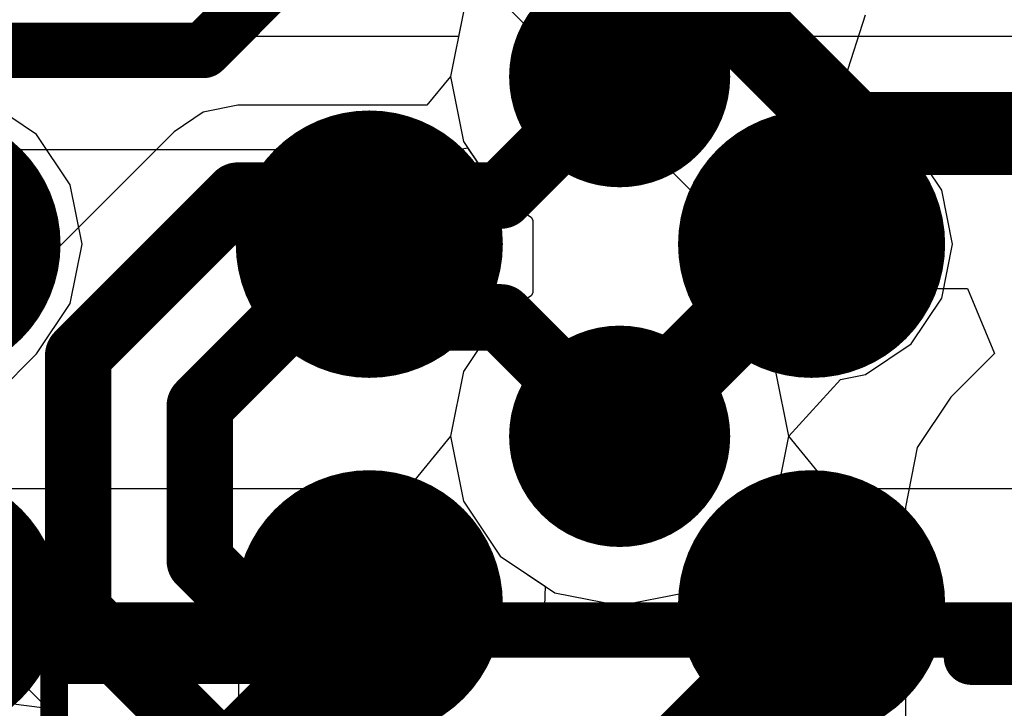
# Model space of a CAD drawing. Header units: millimetres. Extents: x -2 to 68, y -2 to 27.4.
# Tile 476 of 594: x 52.9 to 54.6, y 9.8 to 11. Entities that reach past the tile are written whole.
import ezdxf

# ---------------------------------------------------------------- set-up
doc = ezdxf.new("R2010")
doc.units = ezdxf.units.MM
for name, color, linetype in [('BottomLayer', 5, 'Continuous'), ('BottomPaste', 16, 'Continuous'), ('BottomSolder', 6, 'Continuous'), ('DrillGuide', 244, 'Continuous'), ('Mechanical10', 56, 'Continuous'), ('Mechanical6', 56, 'Continuous'), ('Mechanical87', 56, 'Continuous'), ('MidLayer1', 16, 'Continuous'), ('MidLayer2', 76, 'Continuous'), ('MidLayer3', 90, 'Continuous'), ('MidLayer4', 156, 'Continuous'), ('MidLayer5', 130, 'Continuous'), ('MidLayer6', 216, 'Continuous'), ('MidLayer7', 6, 'Continuous'), ('MidLayer8', 54, 'Continuous'), ('MultiLayer', 9, 'Continuous'), ('TopLayer', 1, 'Continuous'), ('TopPaste', 8, 'Continuous'), ('TopSolder', 216, 'Continuous'), ('ViaHoleLayer', 16, 'Continuous')]:
    doc.layers.add(name, color=color, linetype=linetype)

# ---------------------------------------------------------------- blocks, each defined once
blk = doc.blocks.new('MT53D512M32D2DS_053_WT_D_F_________1_168')
at = {"layer": 'TopLayer', "const_width": 0.13999972}
for points in [[(-2.86999934, 5.52500038, 1), (-2.72999962, 5.52500038, 1)], [(-2.07000094, 5.52500038, 1), (-1.93000122, 5.52500038, 1)], [(-2.86999934, 4.87499914, 1), (-2.72999962, 4.87499914, 1)], [(-2.07000094, 4.87499914, 1), (-1.93000122, 4.87499914, 1)]]:
    blk.add_lwpolyline(points, format="xyb", close=True, dxfattribs=at)
at = {"layer": 'TopPaste', "const_width": 0.13999972}
for points in [[(-2.86999934, 5.52500038, 1), (-2.72999962, 5.52500038, 1)], [(-2.07000094, 5.52500038, 1), (-1.93000122, 5.52500038, 1)], [(-2.86999934, 4.87499914, 1), (-2.72999962, 4.87499914, 1)], [(-2.07000094, 4.87499914, 1), (-1.93000122, 4.87499914, 1)]]:
    blk.add_lwpolyline(points, format="xyb", close=True, dxfattribs=at)
at = {"layer": 'TopSolder', "const_width": 0.24159972}
for points in [[(-2.92079934, 5.52500038, 1), (-2.67919962, 5.52500038, 1)], [(-2.12080094, 5.52500038, 1), (-1.87920122, 5.52500038, 1)], [(-1.3208, 5.52500038, 1), (-1.07920028, 5.52500038, 1)], [(-2.92079934, 4.87499914, 1), (-2.67919962, 4.87499914, 1)], [(-2.12080094, 4.87499914, 1), (-1.87920122, 4.87499914, 1)], [(-1.3208, 4.87499914, 1), (-1.07920028, 4.87499914, 1)]]:
    blk.add_lwpolyline(points, format="xyb", close=True, dxfattribs=at)
blk = doc.blocks.new('CAP_0201_B_334')
at = {"layer": 'BottomLayer', "const_width": 0.08059928}
for points in [[(-0.3896995, 0.08940038, 1), (-0.30910022, 0.08940038, 1)], [(-0.24090122, 0.08940038, 1), (-0.16030194, 0.08940038, 1)], [(0.16030194, 0.08940038, 1), (0.24090122, 0.08940038, 1)], [(0.30910022, 0.08940038, 1), (0.3896995, 0.08940038, 1)], [(-0.3896995, -0.08940038, 1), (-0.30910022, -0.08940038, 1)], [(-0.24090122, -0.08940038, 1), (-0.16030194, -0.08940038, 1)], [(0.16030194, -0.08940038, 1), (0.24090122, -0.08940038, 1)], [(0.30910022, -0.08940038, 1), (0.3896995, -0.08940038, 1)]]:
    blk.add_lwpolyline(points, format="xyb", close=True, dxfattribs=at)
at = {"layer": 'BottomLayer'}
for points in [[(-0.20060158, 0.16999966), (-0.34939986, 0.16999966), (-0.20060158, -0.16999966), (-0.34939986, -0.16999966)], [(0.20060158, -0.16999966), (0.34939986, -0.16999966), (0.20060158, 0.16999966), (0.34939986, 0.16999966)], [(-0.1200023, 0.08940038), (-0.4299991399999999, 0.08940038), (-0.1200023, -0.08940038), (-0.4299991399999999, -0.08940038)], [(0.1200023, -0.08940038), (0.4299991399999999, -0.08940038), (0.1200023, 0.08940038), (0.4299991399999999, 0.08940038)]]:
    blk.add_solid(points, dxfattribs=at)
at = {"layer": 'BottomPaste', "const_width": 0.08059928}
for points in [[(-0.3896995, 0.08940038, 1), (-0.30910022, 0.08940038, 1)], [(-0.24090122, 0.08940038, 1), (-0.16030194, 0.08940038, 1)], [(0.16030194, 0.08940038, 1), (0.24090122, 0.08940038, 1)], [(0.30910022, 0.08940038, 1), (0.3896995, 0.08940038, 1)], [(-0.3896995, -0.08940038, 1), (-0.30910022, -0.08940038, 1)], [(-0.24090122, -0.08940038, 1), (-0.16030194, -0.08940038, 1)], [(0.16030194, -0.08940038, 1), (0.24090122, -0.08940038, 1)], [(0.30910022, -0.08940038, 1), (0.3896995, -0.08940038, 1)]]:
    blk.add_lwpolyline(points, format="xyb", close=True, dxfattribs=at)
at = {"layer": 'BottomPaste'}
for points in [[(-0.20060158, 0.16999966), (-0.34939986, 0.16999966), (-0.20060158, -0.16999966), (-0.34939986, -0.16999966)], [(0.20060158, -0.16999966), (0.34939986, -0.16999966), (0.20060158, 0.16999966), (0.34939986, 0.16999966)], [(-0.1200023, 0.08940038), (-0.4299991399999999, 0.08940038), (-0.1200023, -0.08940038), (-0.4299991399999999, -0.08940038)], [(0.1200023, -0.08940038), (0.4299991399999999, -0.08940038), (0.1200023, 0.08940038), (0.4299991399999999, 0.08940038)]]:
    blk.add_solid(points, dxfattribs=at)
at = {"layer": 'BottomSolder', "const_width": 0.08059928}
for points in [[(-0.3896995, 0.08940038, 1), (-0.30910022, 0.08940038, 1)], [(-0.24090122, 0.08940038, 1), (-0.16030194, 0.08940038, 1)], [(0.16030194, 0.08940038, 1), (0.24090122, 0.08940038, 1)], [(0.30910022, 0.08940038, 1), (0.3896995, 0.08940038, 1)], [(-0.3896995, -0.08940038, 1), (-0.30910022, -0.08940038, 1)], [(-0.24090122, -0.08940038, 1), (-0.16030194, -0.08940038, 1)], [(0.16030194, -0.08940038, 1), (0.24090122, -0.08940038, 1)], [(0.30910022, -0.08940038, 1), (0.3896995, -0.08940038, 1)]]:
    blk.add_lwpolyline(points, format="xyb", close=True, dxfattribs=at)
at = {"layer": 'BottomSolder'}
for points in [[(-0.20060158, 0.16999966), (-0.34939986, 0.16999966), (-0.20060158, -0.16999966), (-0.34939986, -0.16999966)], [(0.20060158, -0.16999966), (0.34939986, -0.16999966), (0.20060158, 0.16999966), (0.34939986, 0.16999966)], [(-0.1200023, 0.08940038), (-0.4299991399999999, 0.08940038), (-0.1200023, -0.08940038), (-0.4299991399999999, -0.08940038)], [(0.1200023, -0.08940038), (0.4299991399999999, -0.08940038), (0.1200023, 0.08940038), (0.4299991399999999, 0.08940038)]]:
    blk.add_solid(points, dxfattribs=at)
at = {"layer": 'Mechanical10', "const_width": 0.11999976}
for points in [[(0.31999936, 0.16999966), (-0.31999936, 0.16999966)], [(-0.31999936, -0.16999966), (-0.31999936, 0.16999966)], [(0.31999936, -0.16999966), (0.31999936, 0.16999966)], [(0.31999936, -0.16999966), (-0.31999936, -0.16999966)]]:
    blk.add_lwpolyline(points, dxfattribs=at)
at = {"layer": 'Mechanical10', "const_width": 0.05999988}
for points in [[(-0.3499993, 0.16999966, 1), (-0.28999942, 0.16999966, 1)], [(-0.3499993, 0.16999966, 1), (-0.28999942, 0.16999966, 1)], [(0.28999942, 0.16999966, 1), (0.3499993, 0.16999966, 1)], [(0.28999942, 0.16999966, 1), (0.3499993, 0.16999966, 1)], [(-0.3499993, -0.16999966, 1), (-0.28999942, -0.16999966, 1)], [(-0.3499993, -0.16999966, 1), (-0.28999942, -0.16999966, 1)], [(0.28999942, -0.16999966, 1), (0.3499993, -0.16999966, 1)], [(0.28999942, -0.16999966, 1), (0.3499993, -0.16999966, 1)]]:
    blk.add_lwpolyline(points, format="xyb", close=True, dxfattribs=at)
at = {"layer": 'Mechanical6', "const_width": 0.0499999}
for points in [[(-0.5299989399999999, -0.26999946), (-0.5299989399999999, 0.26999946)], [(0.5299989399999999, 0.26999946), (-0.5299989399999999, 0.26999946)], [(0.5299989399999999, -0.26999946), (0.5299989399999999, 0.26999946)], [(0, -0.135001), (0, 0.135001)], [(0.135001, 0), (-0.135001, 0)], [(0.5299989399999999, -0.26999946), (-0.5299989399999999, -0.26999946)]]:
    blk.add_lwpolyline(points, dxfattribs=at)
at = {"layer": 'Mechanical6'}
for points, const_width in [([(-0.54249828, 0.26999946, 1), (-0.5174996, 0.26999946, 1)], 0.02499868), ([(-0.54249828, 0.26999946, 1), (-0.5174996, 0.26999946, 1)], 0.02499868), ([(0.5174996, 0.26999946, 1), (0.54249828, 0.26999946, 1)], 0.02499868), ([(0.5174996, 0.26999946, 1), (0.54249828, 0.26999946, 1)], 0.02499868), ([(-0.01249934, 0.135001, 1), (0.01249934, 0.135001, 1)], 0.02499868), ([(0.10130028, 0, 1), (-0.10130028, 0, 1)], 0.0499999), ([(-0.14750034, 0, 1), (-0.12250166, 0, 1)], 0.02499868), ([(-0.11379962, 0, 1), (-0.08880094, 0, 1)], 0.02499868), ([(0.08880094, 0, 1), (0.11379962, 0, 1)], 0.02499868), ([(0.12250166, 0, 1), (0.14750034, 0, 1)], 0.02499868), ([(-0.01249934, -0.135001, 1), (0.01249934, -0.135001, 1)], 0.02499868), ([(-0.54249828, -0.26999946, 1), (-0.5174996, -0.26999946, 1)], 0.02499868), ([(-0.54249828, -0.26999946, 1), (-0.5174996, -0.26999946, 1)], 0.02499868), ([(0.5174996, -0.26999946, 1), (0.54249828, -0.26999946, 1)], 0.02499868), ([(0.5174996, -0.26999946, 1), (0.54249828, -0.26999946, 1)], 0.02499868)]:
    blk.add_lwpolyline(points, format="xyb", close=True, dxfattribs=dict(at, const_width=const_width))

msp = doc.modelspace()

# ---------------------------------------------------------------- linework, layer by layer
at = {"layer": 'BottomLayer'}
for p, q in [((53.38490212, 11.41857254), (54.17673696, 10.6267377)), ((54.17673696, 10.6267377), (54.26769943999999, 10.56595804)), ((54.26769943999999, 10.56595804), (54.37499919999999, 10.54461442)), ((54.37499919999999, 10.54461442), (54.58215397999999, 10.54461442)), ((54.58215397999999, 10.54461442), (54.63075688, 10.42728166)), ((54.63075688, 10.42728166), (54.5517451, 10.34826988)), ((54.5517451, 10.34826988), (54.49096544, 10.2573074)), ((54.49096544, 10.2573074), (54.46962182, 10.15000764)), ((54.46962182, 10.15000764), (54.46962182, 9.43904386)), ((53.11060498, 9.909517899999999), (53.02063056, 9.89162106)), ((53.13650535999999, 9.909517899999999), (53.11060498, 9.909517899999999)), ((53.13650535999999, 9.600001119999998), (53.13650535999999, 9.909517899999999)), ((53.28940573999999, 9.909517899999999), (53.26350536, 9.909517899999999)), ((53.26350536, 9.909517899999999), (53.26350536, 9.66350112)), ((53.37938015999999, 9.89162106), (53.28940573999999, 9.909517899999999)), ((53.02063056, 9.89162106), (52.94435182, 9.840653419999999)), ((53.4556589, 9.840653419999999), (53.37938015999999, 9.89162106)), ((52.94435182, 9.840653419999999), (52.9085048, 9.78700608)), ((53.50662653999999, 9.76437468), (53.4556589, 9.840653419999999)), ((52.9085048, 9.78700608), (52.79972675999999, 9.801004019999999))]:
    msp.add_line(p, q, dxfattribs=at)
at = {"layer": 'BottomLayer', "const_width": 0.1499997}
for points in [[(53.58316436, 11.61683478), (54.37499919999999, 10.82499994)], [(54.37499919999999, 10.82499994), (55.3000037, 10.82499994)]]:
    msp.add_lwpolyline(points, dxfattribs=at)
at = {"layer": 'BottomLayer', "const_width": 0.07499858}
msp.add_lwpolyline([(54.33749863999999, 10.82499994, 1), (54.41249976, 10.82499994, 1)], format="xyb", close=True, dxfattribs=at)
msp.add_lwpolyline([(54.33749863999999, 10.82499994, 1), (54.41249976, 10.82499994, 1)], format="xyb", close=True, dxfattribs=at)
at = {"layer": 'DrillGuide'}
for points, const_width in [([(53.9028132, 10.92780898, 1), (54.002813, 10.92780898, 1)], 0.0999998), ([(53.47500354, 10.6249978, 1), (53.52500089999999, 10.6249978, 1)], 0.0499999), ([(54.27500194, 10.6249978, 1), (54.3249993, 10.6249978, 1)], 0.0499999), ([(53.9028132, 10.27781028, 1), (54.002813, 10.27781028, 1)], 0.0999998)]:
    msp.add_lwpolyline(points, format="xyb", close=True, dxfattribs=dict(at, const_width=const_width))
at = {"layer": 'Mechanical87', "const_width": 0.0999998}
msp.add_lwpolyline([(54.58902721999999, 9.87859848), (55.14679344, 9.87859848)], dxfattribs=at)
at = {"layer": 'Mechanical87', "const_width": 0.0499999}
msp.add_lwpolyline([(54.56402854, 9.87859848, 1), (54.61402589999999, 9.87859848, 1)], format="xyb", close=True, dxfattribs=at)
at = {"layer": 'MidLayer1'}
for p, q in [((53.67022032, 11.04486234), (53.64693614, 10.92780898)), ((54.36064311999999, 10.92475844), (54.39754678, 11.03950294)), ((53.64693614, 10.92780898), (53.67022032, 10.81075562)), ((54.37538528, 10.86499224), (54.36064311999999, 10.92475844)), ((52.89826352, 10.82326004), (52.80729849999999, 10.8840397)), ((54.37565451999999, 10.86484492), (54.37538528, 10.86499224)), ((54.39754423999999, 10.86049136), (54.37565451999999, 10.86484492)), ((54.48023901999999, 10.8052362), (54.39754423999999, 10.86049136)), ((52.95904317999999, 10.73229502), (52.89826352, 10.82326004)), ((53.67022032, 10.81075562), (53.73652448, 10.71152036)), ((54.53549417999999, 10.72254142), (54.48023901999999, 10.8052362)), ((52.9803868, 10.6249978), (52.95904317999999, 10.73229502)), ((54.55489724, 10.6249978), (54.53549417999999, 10.72254142)), ((53.73652448, 10.71152036), (53.79362622, 10.67336702)), ((53.79362622, 10.67336702), (53.79560233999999, 10.66807366)), ((53.79560233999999, 10.66807366), (53.79560233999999, 10.5375456)), ((52.95904317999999, 10.51770058), (52.9803868, 10.6249978)), ((54.53549417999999, 10.52745418), (54.55489724, 10.6249978)), ((53.79362622, 10.53225224), (53.73652448, 10.4940989)), ((53.79560233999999, 10.5375456), (53.79362622, 10.53225224)), ((54.48023901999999, 10.4447594), (54.53549417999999, 10.52745418)), ((52.89826352, 10.42673556), (52.95904317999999, 10.51770058)), ((53.73652448, 10.4940989), (53.67022032, 10.39486364)), ((54.39754423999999, 10.38950424), (54.48023901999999, 10.4447594)), ((52.63618124, 10.16465328), (52.89826352, 10.42673556)), ((53.67022032, 10.39486364), (53.64693614, 10.27781028)), ((54.35216459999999, 10.38047708), (54.39754423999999, 10.38950424)), ((54.25869005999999, 10.27780774), (54.35216459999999, 10.38047708)), ((53.64693614, 10.27781028), (53.67022032, 10.16075692)), ((54.23540587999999, 10.16075692), (54.25869005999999, 10.27780774)), ((53.67022032, 10.16075692), (53.73652448, 10.06152166)), ((54.16910172, 10.06152166), (54.23540587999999, 10.16075692)), ((53.73652448, 10.06152166), (53.83575974, 9.995217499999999)), ((54.06986646, 9.995217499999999), (54.16910172, 10.06152166)), ((53.83575974, 9.995217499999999), (53.9528131, 9.97193332)), ((53.9528131, 9.97193332), (54.06986646, 9.995217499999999))]:
    msp.add_line(p, q, dxfattribs=at)
at = {"layer": 'MidLayer1', "const_width": 0.1499997}
for points in [[(53.9528131, 10.92780898), (54.30000062, 11.2749965)], [(53.9528131, 10.27781028), (54.30000062, 10.6249978)]]:
    msp.add_lwpolyline(points, dxfattribs=at)
at = {"layer": 'MidLayer1'}
for points, const_width in [([(53.85281329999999, 10.92780898, 1), (54.0528129, 10.92780898, 1)], 0.1999996), ([(53.91531254, 10.92780898, 1), (53.99031366, 10.92780898, 1)], 0.07499858), ([(53.42500364, 10.6249978, 1), (53.5750008, 10.6249978, 1)], 0.1499997), ([(54.22500203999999, 10.6249978, 1), (54.37499919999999, 10.6249978, 1)], 0.1499997), ([(54.26250006, 10.6249978, 1), (54.33750118, 10.6249978, 1)], 0.07499858), ([(53.85281329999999, 10.27781028, 1), (54.0528129, 10.27781028, 1)], 0.1999996), ([(53.91531254, 10.27781028, 1), (53.99031366, 10.27781028, 1)], 0.07499858)]:
    msp.add_lwpolyline(points, format="xyb", close=True, dxfattribs=dict(at, const_width=const_width))
at = {"layer": 'MidLayer2'}
for p, q in [((53.67022032, 11.04486234), (53.64693614, 10.92780898)), ((54.25869005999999, 10.92780898), (54.23540587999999, 11.04486234)), ((53.64693614, 10.92780898), (53.67022032, 10.81075562)), ((54.23540587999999, 10.81075562), (54.25869005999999, 10.92780898)), ((53.67022032, 10.81075562), (53.73652448, 10.71152036)), ((54.16910172, 10.71152036), (54.23540587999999, 10.81075562)), ((53.73652448, 10.71152036), (53.79362622, 10.67336702)), ((54.11199997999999, 10.67336702), (54.16910172, 10.71152036)), ((53.79362622, 10.67336702), (53.79560233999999, 10.66807366)), ((53.79560233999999, 10.66807366), (53.79560233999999, 10.5375456)), ((54.11002385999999, 10.66807366), (54.11199997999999, 10.67336702)), ((54.11002385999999, 10.5375456), (54.11002385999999, 10.66807366)), ((53.79362622, 10.53225224), (53.73652448, 10.4940989)), ((53.79560233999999, 10.5375456), (53.79362622, 10.53225224)), ((54.11199997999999, 10.53225224), (54.11002385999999, 10.5375456)), ((54.16910172, 10.4940989), (54.11199997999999, 10.53225224)), ((53.73652448, 10.4940989), (53.67022032, 10.39486364)), ((54.23540587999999, 10.39486364), (54.16910172, 10.4940989)), ((53.67022032, 10.39486364), (53.64693614, 10.27781028)), ((54.25869005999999, 10.27781028), (54.23540587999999, 10.39486364)), ((53.64693614, 10.27781028), (53.67022032, 10.16075692)), ((54.23540587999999, 10.16075692), (54.25869005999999, 10.27781028)), ((53.67022032, 10.16075692), (53.73652448, 10.06152166)), ((54.16910172, 10.06152166), (54.23540587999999, 10.16075692)), ((53.73652448, 10.06152166), (53.818282, 10.00689388)), ((54.0873442, 10.00689388), (54.16910172, 10.06152166)), ((53.818282, 10.00689388), (53.81595028, 9.93603804)), ((54.08967592, 9.93603804), (54.0873442, 10.00689388)), ((53.81595028, 9.93603804), (53.79715935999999, 9.87989388)), ((54.10846684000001, 9.87989388), (54.08967592, 9.93603804)), ((53.79715935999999, 9.87989388), (52.50846749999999, 9.87989388)), ((57.01756186, 9.87989388), (54.10846684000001, 9.87989388))]:
    msp.add_line(p, q, dxfattribs=at)
at = {"layer": 'MidLayer2', "const_width": 0.1999996}
for points in [[(53.85281329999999, 10.92780898, 1), (54.0528129, 10.92780898, 1)], [(53.85281329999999, 10.27781028, 1), (54.0528129, 10.27781028, 1)]]:
    msp.add_lwpolyline(points, format="xyb", close=True, dxfattribs=at)
at = {"layer": 'MidLayer3'}
for p, q in [((53.67022032, 11.04486234), (53.64693614, 10.92781152)), ((54.25869005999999, 10.92780898), (54.23540587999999, 11.04486234)), ((53.64693614, 10.92781152), (53.60436065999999, 10.87593202)), ((54.23540587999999, 10.81075562), (54.25869005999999, 10.92780898)), ((53.26215154, 10.87593202), (53.19972596, 10.86351396)), ((53.60436065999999, 10.87593202), (53.26215154, 10.87593202)), ((53.19972596, 10.86351396), (53.14680251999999, 10.82815208)), ((53.14680251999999, 10.82815208), (52.85802738, 10.53937694)), ((54.16910172, 10.71152036), (54.23540587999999, 10.81075562)), ((54.11199997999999, 10.67336702), (54.16910172, 10.71152036)), ((54.11002385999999, 10.66807366), (54.11199997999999, 10.67336702)), ((54.11002385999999, 10.5375456), (54.11002385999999, 10.66807366)), ((54.11199997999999, 10.53225224), (54.11002385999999, 10.5375456)), ((54.16910172, 10.4940989), (54.11199997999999, 10.53225224)), ((54.23540587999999, 10.39486364), (54.16910172, 10.4940989)), ((54.25869005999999, 10.27781028), (54.23540587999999, 10.39486364)), ((54.23540587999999, 10.16075692), (54.25869005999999, 10.27781028)), ((54.16910172, 10.06152166), (54.23540587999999, 10.16075692)), ((54.09196445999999, 10.00998252), (54.16910172, 10.06152166)), ((54.09286616, 9.919180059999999), (54.09196445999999, 10.00998252)), ((54.10537312, 9.877826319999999), (54.09286616, 9.919180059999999)), ((54.11263752, 9.87638106), (54.10537312, 9.877826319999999)), ((54.16555842, 9.84101918), (54.11263752, 9.87638106)), ((52.85802484, 9.84634556), (53.31403865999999, 9.3903292)), ((54.74743432, 9.25914328), (54.16555842, 9.84101918))]:
    msp.add_line(p, q, dxfattribs=at)
for points, const_width in [([(53.85281329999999, 10.92780898, 1), (54.0528129, 10.92780898, 1)], 0.1999996), ([(53.9228157, 10.92780898, 1), (53.98281049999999, 10.92780898, 1)], 0.05999479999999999), ([(53.23215414, 10.71280306, 1), (53.29214894, 10.71280306, 1)], 0.05999479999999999), ([(53.23215414, 10.71280306, 1), (53.29214894, 10.71280306, 1)], 0.05999479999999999), ([(53.70780978, 10.71280306, 1), (53.76780458, 10.71280306, 1)], 0.05999479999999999), ([(53.70780978, 10.71280306, 1), (53.76780458, 10.71280306, 1)], 0.05999479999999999), ([(53.32327663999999, 10.49281366, 1), (53.38327143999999, 10.49281366, 1)], 0.05999479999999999), ([(53.32327663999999, 10.49281366, 1), (53.38327143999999, 10.49281366, 1)], 0.05999479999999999), ([(53.70781232, 10.49281366, 1), (53.76780712, 10.49281366, 1)], 0.05999479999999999), ([(53.70781232, 10.49281366, 1), (53.76780712, 10.49281366, 1)], 0.05999479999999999), ([(52.943379, 10.42402792, 1), (53.00337379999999, 10.42402792, 1)], 0.05999479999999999), ([(52.943379, 10.42402792, 1), (53.00337379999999, 10.42402792, 1)], 0.05999479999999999), ([(53.85281329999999, 10.27781028, 1), (54.0528129, 10.27781028, 1)], 0.1999996), ([(52.94337646, 10.33290542, 1), (53.00337126, 10.33290542, 1)], 0.05999479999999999), ([(52.94337646, 10.33290542, 1), (53.00337126, 10.33290542, 1)], 0.05999479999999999), ([(52.943379, 10.33290796, 1), (53.00337379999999, 10.33290796, 1)], 0.05999479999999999), ([(52.943379, 10.33290796, 1), (53.00337379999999, 10.33290796, 1)], 0.05999479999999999), ([(53.1633684, 10.33290542, 1), (53.22336319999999, 10.33290542, 1)], 0.05999479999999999), ([(53.1633684, 10.33290542, 1), (53.22336319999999, 10.33290542, 1)], 0.05999479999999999), ([(53.9228157, 10.27781028, 1), (53.98281049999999, 10.27781028, 1)], 0.05999479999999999), ([(53.1633684, 10.05281708, 1), (53.22336319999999, 10.05281708, 1)], 0.05999479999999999), ([(53.1633684, 10.05281708, 1), (53.22336319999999, 10.05281708, 1)], 0.05999479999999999), ([(52.94337646, 9.96169458, 1), (53.00337126, 9.96169458, 1)], 0.05999479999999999), ([(52.94337646, 9.96169458, 1), (53.00337126, 9.96169458, 1)], 0.05999479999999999)]:
    msp.add_lwpolyline(points, format="xyb", close=True, dxfattribs=dict(at, const_width=const_width))
at = {"layer": 'MidLayer3', "const_width": 0.1199896}
for points in [[(53.73780718, 10.71280306), (53.9528131, 10.92780898)], [(52.9733764, 10.42402792), (53.26215154, 10.71280306)], [(53.26215154, 10.71280306), (53.73780718, 10.71280306)], [(53.1933658, 10.33290542), (53.35327404, 10.49281366)], [(53.35327404, 10.49281366), (53.73780971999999, 10.49281366)], [(53.73780971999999, 10.49281366), (53.9528131, 10.27781028)], [(52.9733764, 10.33290796), (52.9733764, 10.42402792)], [(52.97337386, 10.33290542), (52.9733764, 10.33290796)], [(52.97337386, 9.96169458), (52.97337386, 10.33290542)], [(53.1933658, 10.05281708), (53.1933658, 10.33290542)], [(53.1933658, 10.05281708), (53.52051271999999, 9.725670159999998)], [(52.97337386, 9.96169458), (53.42939021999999, 9.50567822)]]:
    msp.add_lwpolyline(points, dxfattribs=at)
at = {"layer": 'MidLayer4'}
for p, q in [((53.67022032, 11.04486234), (53.64693614, 10.92780898)), ((54.25869005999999, 10.92780898), (54.23540587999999, 11.04486234)), ((53.64693614, 10.92780898), (53.67022032, 10.81075562)), ((54.23540587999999, 10.81075562), (54.25869005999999, 10.92780898)), ((53.67022032, 10.81075562), (53.73652448, 10.71152036)), ((54.16910172, 10.71152036), (54.23540587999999, 10.81075562)), ((53.73652448, 10.71152036), (53.79362622, 10.67336702)), ((54.11199997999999, 10.67336702), (54.16910172, 10.71152036)), ((53.79362622, 10.67336702), (53.79560233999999, 10.66807366)), ((53.79560233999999, 10.66807366), (53.79560233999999, 10.5375456)), ((54.11002385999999, 10.66807366), (54.11199997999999, 10.67336702)), ((54.11002385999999, 10.5375456), (54.11002385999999, 10.66807366)), ((53.79362622, 10.53225224), (53.73652448, 10.4940989)), ((53.79560233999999, 10.5375456), (53.79362622, 10.53225224)), ((54.11199997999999, 10.53225224), (54.11002385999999, 10.5375456)), ((54.16910172, 10.4940989), (54.11199997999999, 10.53225224)), ((53.73652448, 10.4940989), (53.67022032, 10.39486364)), ((54.23540587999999, 10.39486364), (54.16910172, 10.4940989)), ((53.67022032, 10.39486364), (53.64693614, 10.27781028)), ((54.25869005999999, 10.27781028), (54.23540587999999, 10.39486364)), ((53.64693614, 10.27781028), (53.67022032, 10.16075692)), ((54.23540587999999, 10.16075692), (54.25869005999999, 10.27781028)), ((53.67022032, 10.16075692), (53.73652448, 10.06152166)), ((54.16910172, 10.06152166), (54.23540587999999, 10.16075692)), ((53.73652448, 10.06152166), (53.83575974, 9.995217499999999)), ((54.06986646, 9.995217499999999), (54.16910172, 10.06152166)), ((53.83575974, 9.995217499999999), (53.9528131, 9.97193332)), ((53.9528131, 9.97193332), (54.06986646, 9.995217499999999))]:
    msp.add_line(p, q, dxfattribs=at)
at = {"layer": 'MidLayer4', "const_width": 0.1999996}
for points in [[(53.85281329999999, 10.92780898, 1), (54.0528129, 10.92780898, 1)], [(53.85281329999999, 10.27781028, 1), (54.0528129, 10.27781028, 1)]]:
    msp.add_lwpolyline(points, format="xyb", close=True, dxfattribs=at)
at = {"layer": 'MidLayer5'}
for p, q in [((53.67022032, 11.04486234), (53.64693614, 10.92780898)), ((54.25869005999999, 10.92780898), (54.23540587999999, 11.04486234)), ((53.64693614, 10.92780898), (53.67022032, 10.81075562)), ((54.23540587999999, 10.81075562), (54.25869005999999, 10.92780898)), ((53.67022032, 10.81075562), (53.73652448, 10.71152036)), ((54.16910172, 10.71152036), (54.23540587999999, 10.81075562)), ((53.73652448, 10.71152036), (53.79362622, 10.67336702)), ((54.11199997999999, 10.67336702), (54.16910172, 10.71152036)), ((53.79362622, 10.67336702), (53.79560233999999, 10.66807366)), ((53.79560233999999, 10.66807366), (53.79560233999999, 10.5375456)), ((54.11002385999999, 10.66807366), (54.11199997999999, 10.67336702)), ((54.11002385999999, 10.5375456), (54.11002385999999, 10.66807366)), ((53.79362622, 10.53225224), (53.73652448, 10.4940989)), ((53.79560233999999, 10.5375456), (53.79362622, 10.53225224)), ((54.11199997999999, 10.53225224), (54.11002385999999, 10.5375456)), ((54.16910172, 10.4940989), (54.11199997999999, 10.53225224)), ((53.73652448, 10.4940989), (53.67022032, 10.39486364)), ((54.23540587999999, 10.39486364), (54.16910172, 10.4940989)), ((53.67022032, 10.39486364), (53.64693614, 10.27781028)), ((54.25869005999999, 10.27781028), (54.23540587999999, 10.39486364)), ((53.64693614, 10.27781028), (53.67022032, 10.16075692)), ((54.23540587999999, 10.16075692), (54.25869005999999, 10.27781028)), ((53.67022032, 10.16075692), (53.73652448, 10.06152166)), ((54.16910172, 10.06152166), (54.23540587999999, 10.16075692)), ((53.73652448, 10.06152166), (53.83575974, 9.995217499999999)), ((54.06986646, 9.995217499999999), (54.16910172, 10.06152166)), ((53.83575974, 9.995217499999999), (53.9528131, 9.97193332)), ((53.9528131, 9.97193332), (54.06986646, 9.995217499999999))]:
    msp.add_line(p, q, dxfattribs=at)
at = {"layer": 'MidLayer5', "const_width": 0.1999996}
for points in [[(53.85281329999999, 10.92780898, 1), (54.0528129, 10.92780898, 1)], [(53.85281329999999, 10.27781028, 1), (54.0528129, 10.27781028, 1)]]:
    msp.add_lwpolyline(points, format="xyb", close=True, dxfattribs=at)
at = {"layer": 'MidLayer6'}
for p, q in [((53.67022032, 11.04486234), (53.64693614, 10.92780898)), ((54.25869005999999, 10.92780898), (54.23540587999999, 11.04486234)), ((53.64693614, 10.92780898), (53.67022032, 10.81075562)), ((54.23540587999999, 10.81075562), (54.25869005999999, 10.92780898)), ((53.67022032, 10.81075562), (53.73652448, 10.71152036)), ((54.16910172, 10.71152036), (54.23540587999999, 10.81075562)), ((53.73652448, 10.71152036), (53.79362622, 10.67336702)), ((54.11199997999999, 10.67336702), (54.16910172, 10.71152036)), ((53.79362622, 10.67336702), (53.79560233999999, 10.66807366)), ((53.79560233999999, 10.66807366), (53.79560233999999, 10.5375456)), ((54.11002385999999, 10.66807366), (54.11199997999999, 10.67336702)), ((54.11002385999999, 10.5375456), (54.11002385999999, 10.66807366)), ((53.79362622, 10.53225224), (53.73652448, 10.4940989)), ((53.79560233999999, 10.5375456), (53.79362622, 10.53225224)), ((54.11199997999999, 10.53225224), (54.11002385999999, 10.5375456)), ((54.16910172, 10.4940989), (54.11199997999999, 10.53225224)), ((53.73652448, 10.4940989), (53.67022032, 10.39486364)), ((54.23540587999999, 10.39486364), (54.16910172, 10.4940989)), ((53.67022032, 10.39486364), (53.64693614, 10.27781282)), ((54.25869005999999, 10.27781282), (54.23540587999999, 10.39486364)), ((53.64693614, 10.27781282), (53.56888447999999, 10.18270506)), ((54.33674172, 10.18270506), (54.25869005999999, 10.27781282)), ((53.56888447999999, 10.18270506), (52.73674238, 10.18270506)), ((54.69419083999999, 10.18270506), (54.33674172, 10.18270506))]:
    msp.add_line(p, q, dxfattribs=at)
for points, const_width in [([(53.85281329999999, 10.92780898, 1), (54.0528129, 10.92780898, 1)], 0.1999996), ([(53.85281329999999, 10.27781028, 1), (54.0528129, 10.27781028, 1)], 0.1999996), ([(54.66919215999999, 9.92780844, 1), (54.71918951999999, 9.92780844, 1)], 0.0499999), ([(54.66919215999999, 9.92780844, 1), (54.71918951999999, 9.92780844, 1)], 0.0499999)]:
    msp.add_lwpolyline(points, format="xyb", close=True, dxfattribs=dict(at, const_width=const_width))
at = {"layer": 'MidLayer6', "const_width": 0.0999998}
for points in [[(51.95931442, 9.92780844), (54.69419083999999, 9.92780844)], [(54.69419083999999, 9.92780844), (54.99700202, 9.62499726)]]:
    msp.add_lwpolyline(points, dxfattribs=at)
at = {"layer": 'MidLayer7'}
for p, q in [((53.67022032, 11.04486234), (53.64693614, 10.92780898)), ((54.25869005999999, 10.92780898), (54.23540587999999, 11.04486234)), ((53.64693614, 10.92780898), (53.67022032, 10.81075562)), ((54.23540587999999, 10.81075562), (54.25869005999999, 10.92780898)), ((53.67022032, 10.81075562), (53.73652448, 10.71152036)), ((54.16910172, 10.71152036), (54.23540587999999, 10.81075562)), ((53.73652448, 10.71152036), (53.79362622, 10.67336702)), ((54.11199997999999, 10.67336702), (54.16910172, 10.71152036)), ((53.79362622, 10.67336702), (53.79560233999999, 10.66807366)), ((53.79560233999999, 10.66807366), (53.79560233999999, 10.5375456)), ((54.11002385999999, 10.66807366), (54.11199997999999, 10.67336702)), ((54.11002385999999, 10.5375456), (54.11002385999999, 10.66807366)), ((53.79362622, 10.53225224), (53.73652448, 10.4940989)), ((53.79560233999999, 10.5375456), (53.79362622, 10.53225224)), ((54.11199997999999, 10.53225224), (54.11002385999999, 10.5375456)), ((54.16910172, 10.4940989), (54.11199997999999, 10.53225224)), ((53.73652448, 10.4940989), (53.67022032, 10.39486364)), ((54.23540587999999, 10.39486364), (54.16910172, 10.4940989)), ((53.67022032, 10.39486364), (53.64693614, 10.27781028)), ((54.25869005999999, 10.27781028), (54.23540587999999, 10.39486364)), ((53.64693614, 10.27781028), (53.67022032, 10.16075692)), ((54.23540587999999, 10.16075692), (54.25869005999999, 10.27781028)), ((53.67022032, 10.16075692), (53.73652448, 10.06152166)), ((54.16910172, 10.06152166), (54.23540587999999, 10.16075692)), ((53.73652448, 10.06152166), (53.83575974, 9.995217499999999)), ((54.06986646, 9.995217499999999), (54.16910172, 10.06152166)), ((53.83575974, 9.995217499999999), (53.9528131, 9.97193332)), ((53.9528131, 9.97193332), (54.06986646, 9.995217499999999))]:
    msp.add_line(p, q, dxfattribs=at)
at = {"layer": 'MidLayer7', "const_width": 0.1999996}
for points in [[(53.85281329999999, 10.92780898, 1), (54.0528129, 10.92780898, 1)], [(53.85281329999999, 10.27781028, 1), (54.0528129, 10.27781028, 1)]]:
    msp.add_lwpolyline(points, format="xyb", close=True, dxfattribs=at)
at = {"layer": 'MidLayer8'}
for p, q in [((53.67022032, 11.04486234), (53.66129729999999, 11.00000086)), ((54.2443289, 11.00000086), (54.23540587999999, 11.04486234)), ((53.66129729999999, 11.00000086), (48.64432994, 11.00000086)), ((55.00481251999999, 11.00000086), (54.2443289, 11.00000086)), ((48.64432994, 10.79608204), (53.66129729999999, 10.79608204)), ((53.66129729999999, 10.79608204), (53.67782762, 10.7993688)), ((53.67782762, 10.7993688), (53.73652448, 10.71152036)), ((54.16910172, 10.71152036), (54.22779858, 10.7993688)), ((54.22779858, 10.7993688), (54.2443289, 10.79608204)), ((54.2443289, 10.79608204), (55.00481251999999, 10.79608204)), ((53.73652448, 10.71152036), (53.79362622, 10.67336702)), ((54.11199997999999, 10.67336702), (54.16910172, 10.71152036)), ((53.79362622, 10.67336702), (53.79560233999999, 10.66807366)), ((53.79560233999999, 10.66807366), (53.79560233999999, 10.5375456)), ((54.11002385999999, 10.66807366), (54.11199997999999, 10.67336702)), ((54.11002385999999, 10.5375456), (54.11002385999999, 10.66807366)), ((53.79362622, 10.53225224), (53.73652448, 10.4940989)), ((53.79560233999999, 10.5375456), (53.79362622, 10.53225224)), ((54.11199997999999, 10.53225224), (54.11002385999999, 10.5375456)), ((54.16910172, 10.4940989), (54.11199997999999, 10.53225224)), ((53.73652448, 10.4940989), (53.67022032, 10.39486364)), ((54.23540587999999, 10.39486364), (54.16910172, 10.4940989)), ((53.67022032, 10.39486364), (53.64693614, 10.27781028)), ((54.25869005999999, 10.27781028), (54.23540587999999, 10.39486364)), ((53.64693614, 10.27781028), (53.67022032, 10.16075692)), ((54.23540587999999, 10.16075692), (54.25869005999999, 10.27781028)), ((53.67022032, 10.16075692), (53.73652448, 10.06152166)), ((54.16910172, 10.06152166), (54.23540587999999, 10.16075692)), ((53.73652448, 10.06152166), (53.83575974, 9.995217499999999)), ((54.06986646, 9.995217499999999), (54.16910172, 10.06152166)), ((53.83575974, 9.995217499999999), (53.9528131, 9.97193332)), ((53.9528131, 9.97193332), (54.06986646, 9.995217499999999))]:
    msp.add_line(p, q, dxfattribs=at)
at = {"layer": 'MidLayer8', "const_width": 0.1999996}
for points in [[(53.85281329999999, 10.92780898, 1), (54.0528129, 10.92780898, 1)], [(53.85281329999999, 10.27781028, 1), (54.0528129, 10.27781028, 1)]]:
    msp.add_lwpolyline(points, format="xyb", close=True, dxfattribs=at)
at = {"layer": 'MultiLayer'}
for points, const_width in [([(53.85281329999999, 10.92780898, 1), (54.0528129, 10.92780898, 1)], 0.1999996), ([(53.42500364, 10.6249978, 1), (53.5750008, 10.6249978, 1)], 0.1499997), ([(54.22500203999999, 10.6249978, 1), (54.37499919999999, 10.6249978, 1)], 0.1499997), ([(53.85281329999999, 10.27781028, 1), (54.0528129, 10.27781028, 1)], 0.1999996)]:
    msp.add_lwpolyline(points, format="xyb", close=True, dxfattribs=dict(at, const_width=const_width))
at = {"layer": 'TopLayer', "const_width": 0.0999998}
for points in [[(53.20000282, 10.9749971), (53.50000221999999, 11.2749965)], [(52.2429994, 10.9749971), (53.20000282, 10.9749971)], [(53.15500672, 9.63000106), (53.50000221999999, 9.97499656)], [(53.9399988, 9.61499474), (54.30000062, 9.97499656)]]:
    msp.add_lwpolyline(points, dxfattribs=at)
at = {"layer": 'TopLayer'}
for points, const_width in [([(53.17500414, 10.9749971, 1), (53.2250015, 10.9749971, 1)], 0.0499999), ([(53.17500414, 10.9749971, 1), (53.2250015, 10.9749971, 1)], 0.0499999), ([(53.42500364, 10.6249978, 1), (53.5750008, 10.6249978, 1)], 0.1499997), ([(54.22500203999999, 10.6249978, 1), (54.37499919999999, 10.6249978, 1)], 0.1499997), ([(53.47500354, 9.97499656, 1), (53.52500089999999, 9.97499656, 1)], 0.0499999), ([(54.27500194, 9.97499656, 1), (54.3249993, 9.97499656, 1)], 0.0499999)]:
    msp.add_lwpolyline(points, format="xyb", close=True, dxfattribs=dict(at, const_width=const_width))
at = {"layer": 'ViaHoleLayer'}
for points, const_width in [([(53.9028132, 10.92780898, 1), (54.002813, 10.92780898, 1)], 0.0999998), ([(53.47500354, 10.6249978, 1), (53.52500089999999, 10.6249978, 1)], 0.0499999), ([(54.27500194, 10.6249978, 1), (54.3249993, 10.6249978, 1)], 0.0499999), ([(53.9028132, 10.27781028, 1), (54.002813, 10.27781028, 1)], 0.0999998)]:
    msp.add_lwpolyline(points, format="xyb", close=True, dxfattribs=dict(at, const_width=const_width))

# ---------------------------------------------------------------- block references
for name, p, rotation in [('MT53D512M32D2DS_053_WT_D_F_________1_168', (51.50000113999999, 15.49999694), 180), ('CAP_0201_B_334', (53.20000535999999, 9.3250004), 270)]:
    msp.add_blockref(name, p, dxfattribs=dict(rotation=rotation))

doc.saveas('drawing.dxf')
